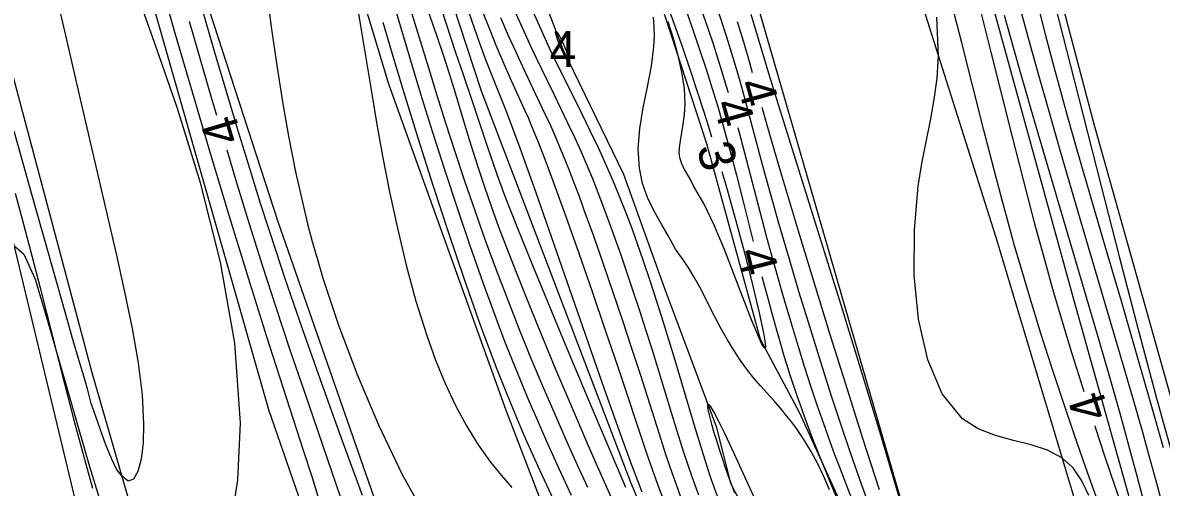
# Model space of a CAD drawing. Extents: x 2602990 to 2605851, y 618069 to 619180.
# Drawn here: x 2603693 to 2603756, y 618618.1 to 618643.8 of the extents above; entities that cross this region are included whole.
import ezdxf

# ---------------------------------------------------------------- set-up
doc = ezdxf.new("R2010")
doc.units = 0
for name, color, linetype in [('DTM Contours Major', 7, 'Continuous'), ('DTM Contours Major Text', 7, 'Continuous'), ('DTM Contours Minor', 7, 'Continuous'), ('DTM Contours Minor Text', 7, 'Continuous'), ('Exist DTM Breakline', 7, 'Continuous'), ('Exist DTM Crownline', 7, 'Continuous'), ('Exist Roads EOP', 7, 'Continuous'), ('PH Exist DTM Breakline', 7, 'Continuous')]:
    doc.layers.add(name, color=color, linetype=linetype)

msp = doc.modelspace()

# ---------------------------------------------------------------- linework, layer by layer
at = {"layer": 'DTM Contours Major'}
for points in [[(2603740.184, 618616.058), (2603739.388, 618618.241), (2603738.928, 618619.548), (2603738.361, 618621.224), (2603737.76, 618623.061), (2603737.143, 618624.997), (2603736.529, 618626.967), (2603735.936, 618628.908), (2603735.384, 618630.754), (2603734.84, 618632.62), (2603734.357, 618634.329), (2603733.921, 618635.916), (2603733.05, 618639.182), (2603732.844, 618639.94), (2603732.636, 618640.679), (2603732.296, 618641.836), (2603731.942, 618642.97), (2603731.572, 618644.105), (2603731.183, 618645.251), (2603730.761, 618646.45), (2603730.295, 618647.728), (2603729.899, 618648.78), (2603729.382, 618650.127)], [(2603706.481, 618645.548), (2603706.736, 618643.554), (2603707.024, 618641.531), (2603707.346, 618639.502), (2603707.701, 618637.491), (2603708.09, 618635.524), (2603708.298, 618634.559), (2603708.518, 618633.601), (2603708.754, 618632.64), (2603709.01, 618631.667), (2603709.291, 618630.671), (2603709.6, 618629.642), (2603710.459, 618627.049), (2603711.485, 618624.311), (2603712.666, 618621.523), (2603713.987, 618618.777), (2603715.435, 618616.169)], [(2603745.989, 618644.365), (2603746.553, 618642.151), (2603747.734, 618637.459), (2603748.342, 618635.076), (2603748.955, 618632.729), (2603749.568, 618630.465), (2603749.931, 618629.175), (2603750.295, 618627.92), (2603750.661, 618626.689), (2603751.033, 618625.471), (2603751.411, 618624.254), (2603751.69, 618623.368)], [(2603755.07, 618617.079), (2603754.65, 618618.684), (2603754.187, 618620.392), (2603753.697, 618622.152), (2603753.198, 618623.913), (2603752.503, 618626.32), (2603751.434, 618629.961), (2603749.557, 618636.331), (2603748.784, 618638.981), (2603748.025, 618641.615), (2603747.301, 618644.172)], [(2603752.299, 618621.463), (2603752.322, 618621.39), (2603752.856, 618619.761), (2603753.39, 618618.187), (2603753.913, 618616.713)]]:
    msp.add_lwpolyline(points, dxfattribs=at)
at = {"layer": 'DTM Contours Minor'}
for points in [[(2603704.456, 618615.599), (2603704.887, 618618.482), (2603705.037, 618621.61), (2603704.729, 618626.049), (2603703.941, 618630.534), (2603702.83, 618634.912), (2603701.554, 618639.032), (2603700.272, 618642.742), (2603699.141, 618645.891), (2603698.757, 618646.981), (2603698.419, 618647.965), (2603698.121, 618648.856), (2603697.856, 618649.665), (2603697.405, 618651.089), (2603696.872, 618652.804), (2603696.595, 618653.659), (2603696.344, 618654.402), (2603696.056, 618655.209), (2603695.721, 618656.103), (2603695.041, 618657.807), (2603694.211, 618659.766), (2603693.243, 618661.934), (2603692.15, 618664.27)], [(2603726.365, 618618.059), (2603724.441, 618622.582), (2603723.317, 618625.25), (2603722.239, 618627.836), (2603721.247, 618630.244), (2603720.384, 618632.381), (2603719.69, 618634.155), (2603719.458, 618634.77), (2603719.254, 618635.33), (2603719.067, 618635.859), (2603718.708, 618636.92), (2603717.934, 618639.258), (2603717.341, 618640.997), (2603716.951, 618642.117), (2603716.169, 618644.492), (2603714.936, 618648.077), (2603713.507, 618652.198), (2603712.139, 618656.18), (2603711.087, 618659.349), (2603710.606, 618661.029)], [(2603713.293, 618657.868), (2603713.487, 618657.248), (2603714.341, 618654.547), (2603715.261, 618651.666), (2603716.191, 618648.796), (2603717.071, 618646.128), (2603717.843, 618643.855), (2603718.249, 618642.705), (2603718.6, 618641.748), (2603718.978, 618640.763), (2603719.731, 618638.877), (2603720.094, 618637.936), (2603720.497, 618636.847), (2603721.377, 618634.379), (2603722.224, 618631.952), (2603724.102, 618626.537), (2603725.051, 618623.823), (2603726.099, 618620.877), (2603726.672, 618619.31), (2603727.236, 618617.813)], [(2603709.491, 618617.067), (2603709.015, 618618.592), (2603708.534, 618620.1), (2603707.025, 618624.737), (2603706.493, 618626.395), (2603705.476, 618629.634), (2603704.429, 618633.056), (2603703.386, 618636.531), (2603702.38, 618639.931), (2603701.448, 618643.125), (2603700.273, 618647.204), (2603698.412, 618653.754), (2603697.957, 618655.319), (2603697.535, 618656.736), (2603697.378, 618657.249)], [(2603692.637, 618654.881), (2603693.096, 618652.93), (2603696.175, 618639.551), (2603698.159, 618630.992), (2603698.631, 618628.877), (2603699.044, 618626.857), (2603699.373, 618624.954), (2603699.594, 618623.19), (2603699.682, 618621.586), (2603699.651, 618620.531), (2603699.543, 618619.63), (2603699.365, 618618.939), (2603699.125, 618618.514), (2603698.831, 618618.41), (2603698.489, 618618.684), (2603698.202, 618619.043), (2603697.897, 618619.657), (2603697.588, 618620.429), (2603697.291, 618621.259), (2603697.019, 618622.049), (2603696.787, 618622.701)], [(2603712.296, 618648.901), (2603714.051, 618642.997), (2603714.519, 618641.44), (2603715.006, 618639.842), (2603715.651, 618637.77), (2603716.326, 618635.657), (2603717.023, 618633.537), (2603717.733, 618631.441), (2603718.448, 618629.402), (2603719.16, 618627.452), (2603719.614, 618626.256), (2603720.068, 618625.099), (2603720.525, 618623.971), (2603720.988, 618622.861), (2603721.463, 618621.759), (2603721.952, 618620.652), (2603722.635, 618619.152), (2603723.34, 618617.638)], [(2603731.527, 618617.313), (2603731.239, 618618.085), (2603731.1, 618618.479), (2603730.947, 618618.928), (2603730.646, 618619.861), (2603730.187, 618621.367), (2603729.045, 618625.208), (2603728.443, 618627.189), (2603728.079, 618628.349), (2603727.708, 618629.491), (2603727.324, 618630.634), (2603727.028, 618631.481), (2603726.719, 618632.336), (2603726.394, 618633.199), (2603726.052, 618634.068), (2603725.69, 618634.943), (2603725.308, 618635.823), (2603724.856, 618636.81), (2603724.384, 618637.797), (2603723.902, 618638.781), (2603722.939, 618640.722), (2603722.475, 618641.672), (2603722.14, 618642.377), (2603721.499, 618643.762), (2603719.569, 618648.029)], [(2603730.386, 618617.627), (2603730.128, 618618.332), (2603729.856, 618619.124), (2603729.592, 618619.935), (2603729.095, 618621.534), (2603728.077, 618624.863), (2603727.796, 618625.76), (2603727.471, 618626.785), (2603727.133, 618627.826), (2603726.786, 618628.876), (2603726.432, 618629.925), (2603726.072, 618630.967), (2603725.71, 618631.991), (2603725.418, 618632.799), (2603725.124, 618633.591), (2603724.826, 618634.368), (2603724.523, 618635.131), (2603724.214, 618635.881), (2603723.896, 618636.618), (2603723.53, 618637.427), (2603723.157, 618638.223), (2603722.403, 618639.774), (2603721.67, 618641.277), (2603721.147, 618642.387), (2603720.639, 618643.497), (2603719.851, 618645.258)], [(2603752.561, 618617.07), (2603752.178, 618618.117), (2603751.79, 618619.207), (2603751.182, 618620.951), (2603750.564, 618622.769), (2603749.947, 618624.636), (2603749.34, 618626.525), (2603748.754, 618628.412), (2603748.2, 618630.27), (2603747.844, 618631.508), (2603747.503, 618632.736), (2603747.17, 618633.967), (2603746.84, 618635.216), (2603746.167, 618637.826), (2603744.919, 618642.732), (2603744.256, 618645.318)], [(2603748.919, 618645.621), (2603749.553, 618643.14), (2603749.974, 618641.546), (2603750.398, 618639.985), (2603750.829, 618638.437), (2603751.271, 618636.878), (2603751.729, 618635.288), (2603752.985, 618630.996), (2603753.791, 618628.252), (2603754.596, 618625.494), (2603755.367, 618622.804), (2603756.074, 618620.264)], [(2603749.913, 618645.517), (2603751.156, 618640.598), (2603752.657, 618634.728), (2603753.654, 618630.849), (2603754.688, 618626.872), (2603755.72, 618622.999), (2603756.709, 618619.43)], [(2603702.908, 618644.59), (2603703.552, 618642.335), (2603704.222, 618640.05), (2603704.893, 618637.806), (2603705.307, 618636.446), (2603705.719, 618635.112), (2603706.135, 618633.787), (2603706.563, 618632.453), (2603707.008, 618631.092), (2603707.478, 618629.686), (2603708.469, 618626.805), (2603709.54, 618623.776), (2603710.651, 618620.688), (2603711.765, 618617.63)], [(2603711.486, 618644.731), (2603711.679, 618643.602), (2603712.317, 618639.724), (2603712.568, 618638.256), (2603712.904, 618636.393), (2603713.288, 618634.425), (2603713.722, 618632.402), (2603714.207, 618630.37), (2603714.746, 618628.378), (2603715.34, 618626.474), (2603715.835, 618625.101), (2603716.365, 618623.809), (2603716.932, 618622.599), (2603717.538, 618621.47), (2603718.183, 618620.423), (2603718.87, 618619.46), (2603719.452, 618618.742), (2603720.053, 618618.058)], [(2603714.397, 618644.694), (2603715.507, 618641.047), (2603715.887, 618639.819), (2603716.383, 618638.245), (2603716.901, 618636.645), (2603717.44, 618635.025), (2603718, 618633.391), (2603718.581, 618631.749), (2603719.184, 618630.106), (2603719.803, 618628.48), (2603720.439, 618626.863), (2603721.091, 618625.26), (2603721.754, 618623.677), (2603722.425, 618622.117), (2603723.1, 618620.585), (2603723.672, 618619.318), (2603724.244, 618618.07)], [(2603728.604, 618644.882), (2603729.014, 618643.752), (2603729.449, 618642.524), (2603729.902, 618641.204), (2603730.367, 618639.801), (2603730.839, 618638.324), (2603731.103, 618637.466)], [(2603729.618, 618644.67), (2603730.031, 618643.487), (2603730.416, 618642.358), (2603730.776, 618641.267), (2603731.116, 618640.199), (2603731.439, 618639.138), (2603731.749, 618638.07), (2603732.119, 618636.721), (2603732.478, 618635.349), (2603732.828, 618633.963), (2603733.397, 618631.676)], [(2603732.039, 618639.889), (2603731.934, 618640.25), (2603731.694, 618641.042), (2603731.45, 618641.817), (2603731.202, 618642.582), (2603730.948, 618643.34), (2603730.501, 618644.627)], [(2603748.086, 618644.891), (2603748.631, 618642.873), (2603749.199, 618640.825), (2603749.786, 618638.755), (2603750.386, 618636.673), (2603751.605, 618632.509), (2603753.321, 618626.692), (2603753.87, 618624.814), (2603754.402, 618622.978), (2603754.912, 618621.193), (2603755.296, 618619.828), (2603755.662, 618618.5), (2603756.011, 618617.213)], [(2603703.728, 618638.648), (2603703.46, 618639.558), (2603702.212, 618643.849)], [(2603712.919, 618643.814), (2603713.473, 618641.932), (2603714.059, 618639.975), (2603714.845, 618637.414), (2603715.676, 618634.786), (2603716.539, 618632.142), (2603717.426, 618629.531), (2603718.324, 618627.003), (2603719.224, 618624.609), (2603719.716, 618623.365), (2603720.212, 618622.156), (2603720.722, 618620.961), (2603721.577, 618619.042), (2603722.463, 618617.131)], [(2603726.811, 618614.673), (2603724.669, 618619.518), (2603724.225, 618620.534), (2603723.366, 618622.52), (2603722.493, 618624.579), (2603721.628, 618626.656), (2603720.797, 618628.7), (2603720.025, 618630.655), (2603719.337, 618632.47), (2603718.924, 618633.608), (2603718.554, 618634.671), (2603718.218, 618635.678), (2603717.908, 618636.643), (2603717.616, 618637.585), (2603716.871, 618640.067), (2603716.601, 618640.939), (2603716.283, 618641.924), (2603715.903, 618643.06), (2603715.442, 618644.38)], [(2603718.449, 618644.34), (2603718.825, 618643.374), (2603719.167, 618642.529), (2603719.602, 618641.503), (2603720.013, 618640.583), (2603720.752, 618638.964), (2603720.947, 618638.523), (2603721.147, 618638.055), (2603721.523, 618637.134), (2603721.929, 618636.085), (2603722.375, 618634.888), (2603723.035, 618633.059), (2603723.75, 618631.029), (2603724.488, 618628.898), (2603725.217, 618626.764), (2603725.905, 618624.727), (2603727.462, 618620.073), (2603727.824, 618619.025), (2603728.123, 618618.194), (2603728.525, 618617.135)], [(2603729.4, 618617.526), (2603729.172, 618618.142), (2603728.933, 618618.815), (2603728.592, 618619.828), (2603728.082, 618621.418), (2603727.161, 618624.319), (2603726.694, 618625.752), (2603726.189, 618627.275), (2603725.66, 618628.847), (2603725.119, 618630.422), (2603724.58, 618631.958), (2603724.059, 618633.411), (2603723.785, 618634.155), (2603723.519, 618634.863), (2603723.258, 618635.539), (2603723.003, 618636.184), (2603722.75, 618636.801), (2603722.498, 618637.393), (2603722.218, 618638.026), (2603721.938, 618638.635), (2603721.385, 618639.797), (2603720.652, 618641.331), (2603720.263, 618642.176), (2603719.87, 618643.057), (2603719.444, 618644.038)], [(2603727.121, 618635.732), (2603727.041, 618636.792), (2603727.126, 618637.915), (2603727.316, 618639.072), (2603727.551, 618640.232), (2603727.77, 618641.365), (2603727.914, 618642.442), (2603727.941, 618643.004), (2603727.929, 618643.547), (2603727.884, 618644.079)], [(2603729.315, 618636.54), (2603729.322, 618636.859), (2603729.375, 618637.242), (2603729.536, 618638.171), (2603729.604, 618638.702), (2603729.637, 618639.269), (2603729.597, 618640.135), (2603729.463, 618641.041), (2603729.256, 618641.97), (2603728.997, 618642.903), (2603728.706, 618643.824)], [(2603733.367, 618641.007), (2603733.236, 618641.477), (2603732.884, 618642.7), (2603732.541, 618643.823)], [(2603733.28, 618644.244), (2603734.257, 618640.981), (2603734.898, 618638.899), (2603738.178, 618628.404), (2603739.417, 618624.387), (2603740.578, 618620.548), (2603741.636, 618616.916)], [(2603751.974, 618617.621), (2603751.589, 618618.437), (2603751.101, 618619.145), (2603750.485, 618619.709), (2603749.689, 618620.123), (2603748.776, 618620.413), (2603747.798, 618620.656), (2603746.804, 618620.928), (2603745.846, 618621.306), (2603744.975, 618621.867), (2603743.856, 618623.246), (2603743.057, 618625.129), (2603742.552, 618627.369), (2603742.314, 618629.814), (2603742.318, 618632.317), (2603742.538, 618634.727), (2603742.74, 618635.984), (2603742.974, 618637.189), (2603743.21, 618638.364), (2603743.421, 618639.531), (2603743.578, 618640.715), (2603743.653, 618641.936), (2603743.553, 618644.075)], [(2603722.792, 618642.319), (2603722.686, 618642.568), (2603722.599, 618642.797), (2603722.534, 618642.996), (2603722.492, 618643.154), (2603722.475, 618643.261), (2603722.484, 618643.307), (2603722.525, 618643.28), (2603722.592, 618643.184), (2603722.679, 618643.035), (2603722.777, 618642.846), (2603722.881, 618642.63), (2603722.983, 618642.402), (2603723.072, 618642.186), (2603723.149, 618641.984), (2603723.208, 618641.809), (2603723.243, 618641.673), (2603723.251, 618641.59), (2603723.225, 618641.571), (2603723.186, 618641.608), (2603723.123, 618641.696), (2603723.045, 618641.822), (2603722.959, 618641.976), (2603722.872, 618642.146), (2603722.792, 618642.319)], [(2603740.392, 618617.929), (2603739.469, 618620.773), (2603738.613, 618623.474), (2603737.702, 618626.387), (2603736.789, 618629.345), (2603735.925, 618632.178), (2603734.926, 618635.513), (2603734.319, 618637.6), (2603733.902, 618639.08)], [(2603696.787, 618622.701), (2603696.587, 618623.443), (2603696.419, 618624.044), (2603696.118, 618625.066), (2603695.767, 618626.247), (2603695.165, 618628.346), (2603693.484, 618634.338), (2603692.522, 618637.776)], [(2603739.199, 618616.556), (2603738.188, 618619.169), (2603737.925, 618619.865), (2603737.66, 618620.581), (2603737.304, 618621.579), (2603736.948, 618622.611), (2603736.596, 618623.67), (2603736.248, 618624.749), (2603735.905, 618625.842), (2603735.57, 618626.943), (2603735.276, 618627.931), (2603734.989, 618628.92), (2603734.709, 618629.91), (2603734.434, 618630.901), (2603734.165, 618631.893), (2603733.9, 618632.888), (2603732.746, 618637.333), (2603732.577, 618637.963)], [(2603710.81, 618616.84), (2603710.095, 618618.953), (2603708.572, 618623.373), (2603707.795, 618625.653), (2603707.024, 618627.96), (2603706.269, 618630.296), (2603705.536, 618632.635), (2603704.824, 618634.966), (2603704.296, 618636.73)], [(2603731.673, 618635.549), (2603731.893, 618634.797), (2603732.446, 618632.813), (2603732.952, 618630.915), (2603733.389, 618629.19), (2603733.737, 618627.727), (2603733.974, 618626.614), (2603734.052, 618626.172), (2603734.073, 618626.009), (2603734.081, 618625.888), (2603734.075, 618625.81), (2603734.056, 618625.777), (2603734.033, 618625.782), (2603734.002, 618625.811), (2603733.965, 618625.862), (2603733.871, 618626.029), (2603733.746, 618626.291), (2603733.503, 618626.863), (2603733.312, 618627.342), (2603732.357, 618629.832), (2603731.806, 618631.226), (2603731.235, 618632.577), (2603730.666, 618633.775), (2603730.121, 618634.714), (2603729.925, 618635.094), (2603729.588, 618635.697), (2603729.46, 618635.963), (2603729.367, 618636.237), (2603729.315, 618636.54)], [(2603737.628, 618617.926), (2603737.314, 618618.664), (2603736.971, 618619.376), (2603736.602, 618620.058), (2603736.211, 618620.706), (2603735.8, 618621.316), (2603735.539, 618621.67), (2603735.271, 618622.01), (2603734.908, 618622.444), (2603734.539, 618622.864), (2603733.801, 618623.691), (2603733.441, 618624.113), (2603733.093, 618624.549), (2603732.702, 618625.087), (2603732.332, 618625.651), (2603731.978, 618626.237), (2603731.638, 618626.84), (2603731.308, 618627.457), (2603730.445, 618629.137), (2603730.156, 618629.665), (2603729.842, 618630.193), (2603729.494, 618630.719), (2603729.102, 618631.241), (2603728.73, 618631.936), (2603728.322, 618632.636), (2603727.916, 618633.352), (2603727.554, 618634.099), (2603727.276, 618634.888), (2603727.121, 618635.732)], [(2603692.569, 618634.352), (2603693.038, 618632.621), (2603693.5, 618630.876), (2603693.958, 618629.106), (2603695.322, 618623.72), (2603695.805, 618621.855), (2603696.313, 618619.953), (2603696.852, 618618.013)], [(2603691.501, 618617.259), (2603691.367, 618618.287), (2603691.264, 618619.388), (2603691.155, 618621.965), (2603691.188, 618624.654), (2603691.352, 618627.199), (2603691.633, 618629.349), (2603692.02, 618630.851), (2603692.498, 618631.45), (2603693.054, 618630.979), (2603693.679, 618629.586), (2603694.381, 618627.218), (2603696.682, 618619.217), (2603697.416, 618616.818)], [(2603733.887, 618629.737), (2603734.168, 618628.662), (2603734.48, 618627.511), (2603734.797, 618626.387), (2603735.121, 618625.294), (2603735.453, 618624.232), (2603735.793, 618623.203), (2603736.085, 618622.368), (2603736.388, 618621.544), (2603736.706, 618620.715), (2603737.036, 618619.883), (2603738.416, 618616.498)], [(2603732.391, 618617.749), (2603732.041, 618618.683), (2603731.876, 618619.144), (2603731.7, 618619.655), (2603731.535, 618620.154), (2603731.384, 618620.633), (2603731.249, 618621.083), (2603731.131, 618621.495), (2603730.981, 618622.073), (2603730.939, 618622.257), (2603730.909, 618622.411), (2603730.891, 618622.532), (2603730.888, 618622.615), (2603730.901, 618622.659), (2603730.927, 618622.66), (2603730.968, 618622.626), (2603731.021, 618622.559), (2603731.084, 618622.463), (2603731.238, 618622.197), (2603731.488, 618621.721), (2603731.809, 618621.068), (2603732.332, 618619.954), (2603733.419, 618617.577)]]:
    msp.add_lwpolyline(points, dxfattribs=at)
at = {"layer": 'Exist DTM Breakline'}
msp.add_spline([(2603647.352, 618520.802), (2603704.337, 618541.966), (2603758.983, 618562.663), (2603811.118, 618582.434), (2603865.604, 618602.567), (2603913.966, 618621.231), (2603963.574, 618640.143), (2603974.725, 618636.355), (2603978.77, 618630.138), (2603971.844, 618627.992), (2603956.88, 618621.982), (2603923.969, 618609.772), (2603877.426, 618591.796), (2603827.273, 618571.857), (2603776.875, 618552.809), (2603720.479, 618530.104), (2603675.109, 618514.176), (2603657.355, 618505.354), (2603640.368, 618498.804), (2603619.191, 618491.366), (2603591.676, 618480.386)], degree=3, dxfattribs=at)
at = {"layer": 'Exist DTM Crownline'}
msp.add_spline([(2603233.488, 618380.754), (2603285.185, 618400.095), (2603335.457, 618418.629), (2603390.812, 618439.069), (2603440.087, 618457.325), (2603493.996, 618477.231), (2603542.655, 618495.301), (2603600.808, 618516.867), (2603653.659, 618536.362), (2603706.222, 618555.742), (2603764.811, 618577.593), (2603823.52, 618599.847), (2603878.564, 618620.56), (2603937.951, 618643.078), (2603997.369, 618665.789), (2604036.209, 618680.665), (2604055.311, 618688.017)], degree=3, dxfattribs=at)
at = {"layer": 'Exist Roads EOP'}
for points in [[(2603230.17, 618389.98), (2603282.929, 618409.597), (2603332.773, 618427.868), (2603388.167, 618448.413), (2603437.203, 618466.721), (2603490.778, 618486.527), (2603539.039, 618504.558), (2603597.451, 618526.156), (2603651.053, 618545.972), (2603705.208, 618566.084), (2603762.02, 618587.183), (2603820.334, 618609.162), (2603876.341, 618629.99), (2603934.909, 618652.28), (2603996.409, 618675.568), (2604033.216, 618689.957), (2604052.01, 618697.199)], [(2604034.633, 618668.486), (2603984.89, 618650.123), (2603936.767, 618631.654), (2603888.195, 618613.335), (2603837.766, 618594.258), (2603782.918, 618573.705), (2603731.939, 618554.39), (2603671.126, 618532.171), (2603621.822, 618514.106), (2603561.545, 618491.877), (2603506.421, 618471.293), (2603452.163, 618451.33), (2603398.364, 618431.316), (2603341.431, 618410.355), (2603281.65, 618388.199), (2603223.033, 618366.475), (2603185.717, 618352.612)]]:
    msp.add_spline(points, degree=3, dxfattribs=at)
at = {"layer": 'PH Exist DTM Breakline'}
for points in [[(2603740.721, 618580.462), (2603743.569, 618585.707), (2603745.367, 618590.394), (2603745.968, 618596.178), (2603746.213, 618600.624), (2603742.35, 618614.727), (2603732.327, 618649.349), (2603723.779, 618678.063), (2603708.215, 618744.099), (2603707.858, 618749.354), (2603708.238, 618755.061), (2603710.212, 618763.823), (2603713.612, 618770.972), (2603717.092, 618777.529), (2603722.485, 618784.846)], [(2603694.236, 618761.688), (2603696.339, 618758.714), (2603697.786, 618755.313), (2603699.555, 618750.087), (2603701.551, 618743.214), (2603719.318, 618673.027), (2603724.007, 618658.781), (2603728.272, 618644.889), (2603730.819, 618637.094), (2603733.79, 618626.275), (2603735.965, 618622.193), (2603738.21, 618617.242), (2603739.916, 618612.255), (2603740.698, 618609.356), (2603741.419, 618606.576), (2603742.132, 618604.546), (2603741.508, 618601.391), (2603741.24, 618599.912)], [(2603735.491, 618597.815), (2603732.696, 618603.929), (2603726.626, 618618.339), (2603718.375, 618639.98), (2603710.922, 618662.709), (2603708.255, 618670.443), (2603687.347, 618740.115), (2603685.716, 618746.452), (2603684.091, 618752.279), (2603683.221, 618754.937)], [(2603726.05, 618605.901), (2603719.717, 618622.377), (2603713.246, 618640.38), (2603709.228, 618653.705), (2603704.428, 618669.809), (2603682.683, 618739.201)], [(2603693.708, 618737.198), (2603713.581, 618671.562), (2603716.704, 618663.173), (2603717.422, 618658.055), (2603718.661, 618654.532), (2603721.209, 618646.677), (2603722.847, 618642.348), (2603726.224, 618635.402), (2603728.484, 618629.132), (2603731.359, 618621.43), (2603732.144, 618618.291), (2603733.34, 618615.967), (2603735.927, 618609.911), (2603736.449, 618606.169), (2603737.796, 618603.756)], [(2603765.932, 618728.829), (2603750.031, 618726.797), (2603736.947, 618724.574), (2603730.586, 618723.835), (2603726.886, 618723.571), (2603724.6, 618722.656), (2603724.179, 618720.577), (2603731.057, 618682.438), (2603738.21, 618659.115), (2603746.815, 618631.957), (2603752.743, 618612.175), (2603757.999, 618599.348)], [(2603759.532, 618612.331), (2603752.287, 618638.081), (2603745.606, 618663.365), (2603739.174, 618681.829), (2603734.735, 618698.599), (2603732.147, 618707.323)], [(2603729.219, 618704.927), (2603734.804, 618682.808), (2603740.63, 618665.506), (2603745.445, 618649.119), (2603751.124, 618628.482), (2603754.791, 618615.378), (2603757.27, 618609.073), (2603759.086, 618605.724)], [(2603678.186, 618682.325), (2603686.126, 618652.998), (2603692.327, 618632.161), (2603696.547, 618614.652), (2603701.887, 618598.798), (2603702.228, 618592.402), (2603704.81, 618589.282)], [(2603702.975, 618603.14), (2603696.838, 618624.405), (2603686.198, 618664.323), (2603681.299, 618682.562)], [(2603712.749, 618604.606), (2603706.615, 618622.364), (2603697.743, 618653.453), (2603693.136, 618671.509)], [(2603699.765, 618655.396), (2603707.097, 618632.786), (2603715.248, 618609.375), (2603720.65, 618595.707)]]:
    msp.add_lwpolyline(points, dxfattribs=at)

# ---------------------------------------------------------------- texts
at = {"layer": 'DTM Contours Major Text'}
msp.add_text('4', height=2, rotation=107.72198, dxfattribs=at).set_placement((2603753.145, 618622.097))
at = {"layer": 'DTM Contours Minor Text'}
msp.add_text('4', height=2, dxfattribs=at).set_placement((2603722.138, 618641.319))
for s, rotation, p in [('4', 285.51337, (2603732.495, 618640.405)), ('4', 285.60401, (2603731.174, 618639.288)), ('4', 106.4883, (2603705.155, 618637.345)), ('3', 286.57837, (2603730.248, 618636.85)), ('4', 284.17612, (2603732.511, 618631.095))]:
    msp.add_text(s, height=2, rotation=rotation, dxfattribs=at).set_placement(p)

doc.saveas('drawing.dxf')
